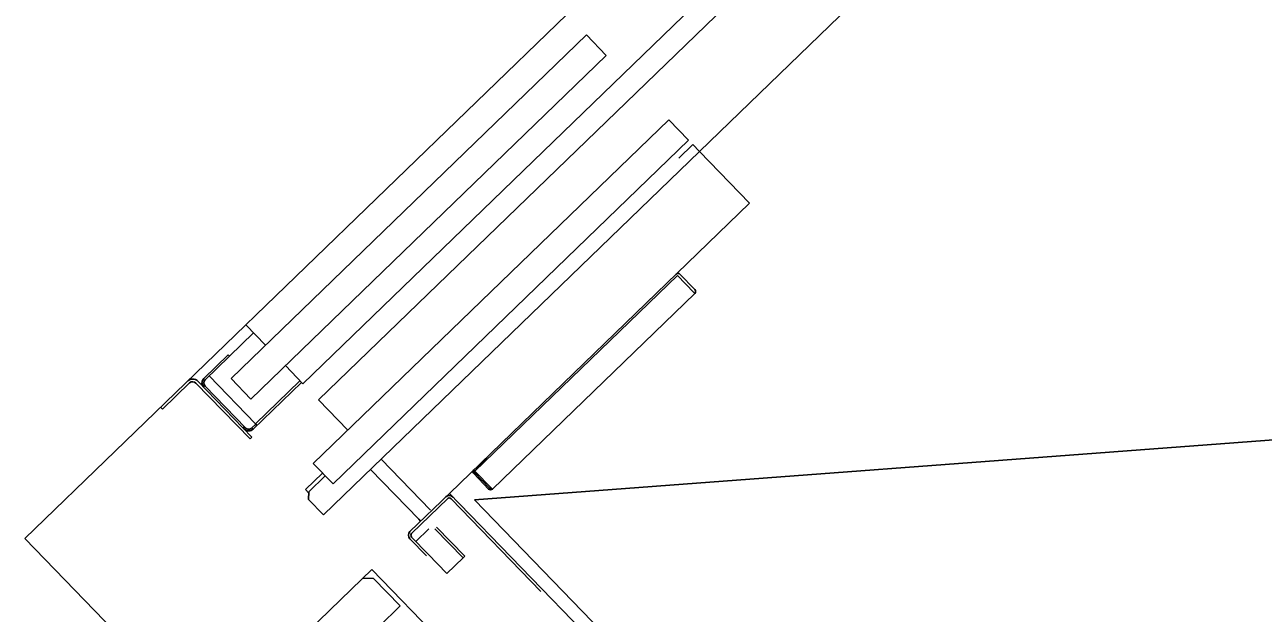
# Model space of a CAD drawing. Extents: x 468143 to 491361, y 1438528 to 1468730.
# Drawn here: x 490334.706 to 490339.243, y 1467626.523 to 1467628.681 of the extents above; entities that cross this region are included whole.
import ezdxf

# ---------------------------------------------------------------- set-up
doc = ezdxf.new("R2010")
doc.units = 0
doc.layers.add('Xreference_dp', color=7, linetype='Continuous')

msp = doc.modelspace()

# ---------------------------------------------------------------- linework, layer by layer
at = {"layer": 'Xreference_dp'}
for p, q in [((490335.7246, 1467627.3648), (490340.5157, 1467632.0016)), ((490335.7246, 1467627.3648), (490340.5157, 1467632.0016)), ((490340.5727, 1467631.9427), (490335.7817, 1467627.3059)), ((490340.5727, 1467631.9427), (490335.7817, 1467627.3059)), ((490337.1776, 1467628.2166), (490339.693, 1467630.651)), ((490337.1776, 1467628.2166), (490339.693, 1467630.651)), ((490336.6914, 1467628.7189), (490334.7057, 1467626.7971)), ((490336.6914, 1467628.7189), (490334.7057, 1467626.7971)), ((490335.4615, 1467627.3836), (490336.7639, 1467628.6441)), ((490335.4615, 1467627.3836), (490336.7639, 1467628.6441)), ((490336.7639, 1467628.6441), (490336.8363, 1467628.5692)), ((490336.7639, 1467628.6441), (490336.8363, 1467628.5692)), ((490336.8363, 1467628.5692), (490335.5339, 1467627.3088)), ((490336.8363, 1467628.5692), (490335.5339, 1467627.3088)), ((490335.7629, 1467627.0721), (490337.0653, 1467628.3326)), ((490335.7629, 1467627.0721), (490337.0653, 1467628.3326)), ((490337.0653, 1467628.3326), (490337.1378, 1467628.2577)), ((490337.0653, 1467628.3326), (490337.1378, 1467628.2577)), ((490337.1378, 1467628.2577), (490335.8354, 1467626.9973)), ((490337.1378, 1467628.2577), (490335.8354, 1467626.9973)), ((490337.1532, 1467628.2418), (490337.1025, 1467628.1927)), ((490337.1532, 1467628.2418), (490337.1025, 1467628.1927)), ((490337.1776, 1467628.2166), (490337.1532, 1467628.2418)), ((490337.1776, 1467628.2166), (490337.1532, 1467628.2418)), ((490335.8006, 1467626.8839), (490337.1776, 1467628.2166)), ((490335.8006, 1467626.8839), (490337.1776, 1467628.2166)), ((490337.1776, 1467628.2166), (490337.361, 1467628.027)), ((490337.1776, 1467628.2166), (490337.361, 1467628.027)), ((490336.2613, 1467626.9627), (490337.361, 1467628.027)), ((490336.2613, 1467626.9627), (490337.361, 1467628.027)), ((490336.3552, 1467627.0445), (490337.0966, 1467627.7619)), ((490336.3552, 1467627.0445), (490337.0966, 1467627.7619)), ((490337.0966, 1467627.7619), (490337.157, 1467627.6995)), ((490337.0966, 1467627.7619), (490337.157, 1467627.6995)), ((490337.1607, 1467627.7099), (490337.106, 1467627.7664)), ((490337.1607, 1467627.7099), (490337.106, 1467627.7664)), ((490337.1605, 1467627.6959), (490337.157, 1467627.6995)), ((490337.1605, 1467627.6959), (490337.157, 1467627.6995)), ((490337.1605, 1467627.6959), (490336.4191, 1467626.9785)), ((490337.1605, 1467627.6959), (490336.4191, 1467626.9785)), ((490335.588, 1467627.506), (490335.5155, 1467627.5809)), ((490335.588, 1467627.506), (490335.5155, 1467627.5809)), ((490344.7364, 1467627.5699), (490336.3528, 1467626.9388)), ((490344.7364, 1467627.5699), (490336.3528, 1467626.9388)), ((490335.544, 1467627.5514), (490335.3665, 1467627.3796)), ((490335.544, 1467627.5514), (490335.3665, 1467627.3796)), ((490335.4515, 1467627.471), (490335.362, 1467627.3843)), ((490335.4515, 1467627.471), (490335.362, 1467627.3843)), ((490335.4515, 1467627.471), (490335.4561, 1467627.4663)), ((490335.4515, 1467627.471), (490335.4561, 1467627.4663)), ((490335.7246, 1467627.3648), (490335.6604, 1467627.4312)), ((490335.7246, 1467627.3648), (490335.6604, 1467627.4312)), ((490335.5506, 1467627.2177), (490335.3807, 1467627.3933)), ((490335.5506, 1467627.2177), (490335.3807, 1467627.3933)), ((490335.5339, 1467627.3088), (490335.4615, 1467627.3836)), ((490335.5339, 1467627.3088), (490335.4615, 1467627.3836)), ((490335.2105, 1467627.2719), (490335.3095, 1467627.3678)), ((490335.2105, 1467627.2719), (490335.3095, 1467627.3678)), ((490335.3327, 1467627.3674), (490335.5312, 1467627.1623)), ((490335.3327, 1467627.3674), (490335.5312, 1467627.1623)), ((490335.5382, 1467627.1691), (490335.3397, 1467627.3742)), ((490335.5382, 1467627.1691), (490335.3397, 1467627.3742)), ((490335.5144, 1467627.2032), (490335.3661, 1467627.3564)), ((490335.5144, 1467627.2032), (490335.3661, 1467627.3564)), ((490335.5422, 1467627.1981), (490335.7197, 1467627.3699)), ((490335.5422, 1467627.1981), (490335.7197, 1467627.3699)), ((490335.714, 1467627.3758), (490335.5506, 1467627.2177)), ((490335.714, 1467627.3758), (490335.5506, 1467627.2177)), ((490335.8894, 1467627.1945), (490335.7817, 1467627.3059)), ((490335.8894, 1467627.1945), (490335.7817, 1467627.3059)), ((490335.2105, 1467627.2719), (490335.2036, 1467627.279)), ((490335.2105, 1467627.2719), (490335.2036, 1467627.279)), ((490335.5058, 1467627.2027), (490335.5105, 1467627.2072)), ((490335.5058, 1467627.2027), (490335.5105, 1467627.2072)), ((490335.5144, 1467627.2032), (490335.5097, 1467627.1986)), ((490335.5144, 1467627.2032), (490335.5097, 1467627.1986)), ((490335.5376, 1467627.2028), (490335.5518, 1467627.2165)), ((490335.5376, 1467627.2028), (490335.5518, 1467627.2165)), ((490335.5376, 1467627.2028), (490335.5422, 1467627.1981)), ((490335.5376, 1467627.2028), (490335.5422, 1467627.1981)), ((490335.5563, 1467627.2118), (490335.5506, 1467627.2177)), ((490335.5563, 1467627.2118), (490335.5506, 1467627.2177)), ((490335.5312, 1467627.1623), (490335.5382, 1467627.1691)), ((490335.5312, 1467627.1623), (490335.5382, 1467627.1691)), ((490335.8354, 1467626.9973), (490335.7629, 1467627.0721)), ((490335.8354, 1467626.9973), (490335.7629, 1467627.0721)), ((490336.1918, 1467626.901), (490336.0112, 1467627.0877)), ((490336.1918, 1467626.901), (490336.0112, 1467627.0877)), ((490336.3989, 1467627.0889), (490336.3541, 1467627.0456)), ((490336.3989, 1467627.0889), (490336.3541, 1467627.0456)), ((490336.3954, 1467627.0925), (490336.3989, 1467627.0889)), ((490336.3954, 1467627.0925), (490336.3989, 1467627.0889)), ((490335.7966, 1467627.0374), (490335.7338, 1467626.9765)), ((490335.7966, 1467627.0374), (490335.7338, 1467626.9765)), ((490335.8068, 1467627.0268), (490335.7463, 1467626.9683)), ((490335.8068, 1467627.0268), (490335.7463, 1467626.9683)), ((490336.1499, 1467626.8676), (490335.9728, 1467627.0506)), ((490336.1499, 1467626.8676), (490335.9728, 1467627.0506)), ((490336.3504, 1467627.0352), (490336.4051, 1467626.9787)), ((490336.3504, 1467627.0352), (490336.4051, 1467626.9787)), ((490336.354, 1467627.0387), (490336.4087, 1467626.9822)), ((490336.354, 1467627.0387), (490336.4087, 1467626.9822)), ((490336.3552, 1467627.0445), (490336.4156, 1467626.9821)), ((490336.3552, 1467627.0445), (490336.4156, 1467626.9821)), ((490335.7338, 1467626.9765), (490335.7462, 1467626.9637)), ((490335.7338, 1467626.9765), (490335.7462, 1467626.9637)), ((490336.4191, 1467626.9785), (490336.4157, 1467626.982)), ((490336.4191, 1467626.9785), (490336.4157, 1467626.982)), ((490335.7458, 1467626.9405), (490335.7463, 1467626.9683)), ((490335.7458, 1467626.9405), (490335.7463, 1467626.9683)), ((490335.8006, 1467626.8839), (490335.7458, 1467626.9405)), ((490335.8006, 1467626.8839), (490335.7458, 1467626.9405)), ((490336.2613, 1467626.9627), (490336.1169, 1467626.8229)), ((490336.2613, 1467626.9627), (490336.1169, 1467626.8229)), ((490336.1232, 1467626.8164), (490336.254, 1467626.9431)), ((490336.1232, 1467626.8164), (490336.254, 1467626.9431)), ((490336.2613, 1467626.9627), (490337.3085, 1467625.8806)), ((490336.2613, 1467626.9627), (490340.0846, 1467623.0122)), ((490336.2613, 1467626.9627), (490337.3085, 1467625.8806)), ((490336.2613, 1467626.9627), (490340.0846, 1467623.0122)), ((490336.2679, 1467626.9428), (490336.5964, 1467626.6034)), ((490336.2679, 1467626.9428), (490336.5964, 1467626.6034)), ((490336.3528, 1467626.9388), (490340.0921, 1467623.0751)), ((490336.3528, 1467626.9388), (490340.0921, 1467623.0751)), ((490336.1561, 1467626.8612), (490336.1499, 1467626.8676)), ((490336.1561, 1467626.8612), (490336.1499, 1467626.8676)), ((490336.3178, 1467626.732), (490336.2139, 1467626.8394)), ((490336.3178, 1467626.732), (490336.2139, 1467626.8394)), ((490334.7057, 1467626.7971), (490336.4226, 1467625.0232)), ((490334.7057, 1467626.7971), (490336.4226, 1467625.0232)), ((490336.1165, 1467626.7962), (490336.1775, 1467626.7332)), ((490336.1165, 1467626.7962), (490336.1775, 1467626.7332)), ((490336.184, 1467626.7395), (490336.123, 1467626.8025)), ((490336.184, 1467626.7395), (490336.123, 1467626.8025)), ((490336.1861, 1467626.8328), (490336.1384, 1467626.7867)), ((490336.1861, 1467626.8328), (490336.1384, 1467626.7867)), ((490336.3114, 1467626.7258), (490336.2081, 1467626.8325)), ((490336.3114, 1467626.7258), (490336.2081, 1467626.8325)), ((490336.2524, 1467626.6688), (490336.184, 1467626.7395)), ((490336.2524, 1467626.6688), (490336.184, 1467626.7395)), ((490336.3114, 1467626.7258), (490336.2524, 1467626.6688)), ((490336.3114, 1467626.7258), (490336.2524, 1467626.6688)), ((490336.3114, 1467626.7258), (490336.3178, 1467626.732)), ((490336.3114, 1467626.7258), (490336.3178, 1467626.732)), ((490335.9776, 1467626.6838), (490335.9407, 1467626.6481)), ((490335.9776, 1467626.6838), (490335.9407, 1467626.6481)), ((490335.9776, 1467626.6838), (490339.1398, 1467623.4164)), ((490335.9776, 1467626.6838), (490339.1398, 1467623.4164)), ((490335.4244, 1467626.1485), (490335.9407, 1467626.6481)), ((490335.4244, 1467626.1485), (490335.9407, 1467626.6481)), ((490335.9441, 1467626.6514), (490335.9838, 1467626.6507)), ((490335.9441, 1467626.6514), (490335.9838, 1467626.6507)), ((490335.9838, 1467626.6507), (490336.0813, 1467626.55)), ((490335.9838, 1467626.6507), (490336.0813, 1467626.55)), ((490336.0813, 1467626.55), (490336.0037, 1467626.4749)), ((490336.0813, 1467626.55), (490336.0037, 1467626.4749))]:
    msp.add_line(p, q, dxfattribs=at)
for centre, radius, start, end in [((490337.0989, 1467627.7595), 0.0099, 44.063, 134.063), ((490337.0989, 1467627.7595), 0.0099, 44.063, 134.063), ((490337.1536, 1467627.7031), 0.0099, 314.063, 44.063), ((490337.1536, 1467627.7031), 0.0099, 314.063, 44.063), ((490335.3209, 1467627.356), 0.0262, 44.063, 134.063), ((490335.3209, 1467627.356), 0.0262, 44.063, 134.063), ((490335.3779, 1467627.3678), 0.023, 134.063, 224.063), ((490335.3779, 1467627.3678), 0.023, 134.063, 224.063), ((490335.3779, 1467627.3678), 0.0164, 134.063, 224.063), ((490335.3779, 1467627.3678), 0.0164, 134.063, 224.063), ((490335.3209, 1467627.356), 0.0164, 44.063, 134.063), ((490335.3209, 1467627.356), 0.0164, 44.063, 134.063), ((490335.5262, 1467627.2146), 0.023, 224.063, 314.063), ((490335.5262, 1467627.2146), 0.023, 224.063, 314.063), ((490335.5262, 1467627.2146), 0.0164, 224.063, 314.063), ((490335.5262, 1467627.2146), 0.0164, 224.063, 314.063), ((490336.3576, 1467627.0421), 0.0099, 134.063, 224.063), ((490336.3576, 1467627.0421), 0.0099, 134.063, 224.063), ((490336.3576, 1467627.0421), 0.00492, 134.063, 224.063), ((490336.3576, 1467627.0421), 0.00492, 134.063, 224.063), ((490336.4122, 1467626.9856), 0.0099, 224.063, 314.063), ((490336.4122, 1467626.9856), 0.0099, 224.063, 314.063), ((490336.4122, 1467626.9856), 0.00492, 224.063, 314.063), ((490336.4122, 1467626.9856), 0.00492, 224.063, 314.063), ((490336.2608, 1467626.936), 0.0189, 44.063, 134.063), ((490336.2608, 1467626.936), 0.0189, 44.063, 134.063), ((490336.2608, 1467626.936), 0.00984, 44.063, 134.063), ((490336.2608, 1467626.936), 0.00984, 44.063, 134.063), ((490336.13, 1467626.8094), 0.0189, 134.063, 224.063), ((490336.13, 1467626.8094), 0.0189, 134.063, 224.063), ((490336.13, 1467626.8094), 0.00984, 134.063, 224.063), ((490336.13, 1467626.8094), 0.00984, 134.063, 224.063)]:
    msp.add_arc(centre, radius, start, end, dxfattribs=at)

doc.saveas('drawing.dxf')
